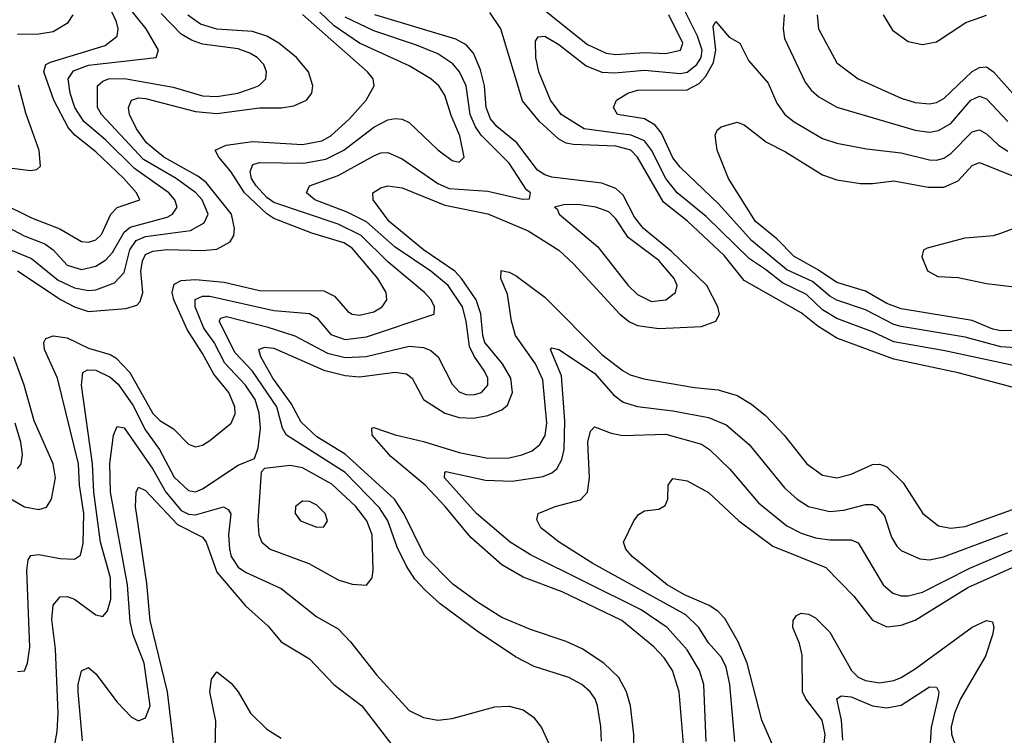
# Model space of a CAD drawing. Header units: inches. Extents: x 990535 to 1117859, y 769386 to 892122.
# Tile 480 of 656: x 1065296 to 1068060, y 814128 to 816136. Entities that reach past the tile are written whole.
import ezdxf

# ---------------------------------------------------------------- set-up
doc = ezdxf.new("R2010")
doc.units = ezdxf.units.IN
doc.header["$MEASUREMENT"] = 0
doc.layers.add('B0861', color=7, linetype='Continuous')

msp = doc.modelspace()

# ---------------------------------------------------------------- linework, layer by layer
at = {"layer": 'B0861', "color": 5}
for points, elevation in [([(1065243, 815623), (1065330, 815579.5), (1065409.4, 815549.4), (1065470, 815513.9), (1065490, 815511.3), (1065510, 815517.8), (1065526.5, 815533.5), (1065552.2, 815590), (1065570, 815608.9), (1065633.5, 815630), (1065624.6, 815650), (1065589.2, 815690), (1065510, 815764.8), (1065451.5, 815811.5), (1065433, 815833), (1065392.6, 815910), (1065364.3, 815990), (1065369.9, 816010), (1065383, 816017), (1065536, 816064), (1065569.9, 816090), (1065572.4, 816110), (1065567.8, 816130), (1065485, 816310)], 2880), ([(1065230, 815570.6), (1065309.2, 815529.2), (1065367.2, 815507.2), (1065390.1, 815490), (1065430, 815447), (1065470, 815435), (1065510, 815443.9), (1065538.2, 815461.8), (1065557.4, 815482.6), (1065590, 815539.4), (1065606.1, 815553.9), (1065710, 815581.7), (1065725.4, 815590), (1065738.1, 815610), (1065732, 815630), (1065715.3, 815650), (1065618.4, 815718.4), (1065538.1, 815798.1), (1065476.9, 815850), (1065450.8, 815890), (1065438.3, 815930), (1065433, 815970), (1065447.3, 815992.7), (1065490, 816008.2), (1065679.6, 816030), (1065686.2, 816050), (1065651.5, 816110), (1065597.5, 816177.5)], 2860), ([(1065389.3, 814070.7), (1065402, 814138), (1065404.1, 814190), (1065396.8, 814370), (1065386.9, 814453.1), (1065390, 814493.4), (1065410, 814516.6), (1065430, 814517.7), (1065450, 814510.1), (1065510, 814466.1), (1065530, 814461.6), (1065542.5, 814477.5), (1065552.6, 814510), (1065551.5, 814570), (1065523.4, 814670), (1065504.5, 814810), (1065500.7, 814890), (1065470.3, 815110), (1065473.7, 815146.3), (1065486.6, 815153.4), (1065510, 815152.1), (1065550, 815133), (1065573, 815113), (1065613.9, 815053.9), (1065650, 814983.8), (1065689.2, 814930), (1065730, 814852.1), (1065770, 814815.2), (1065790, 814811.1), (1065810, 814819.1), (1065910, 814885.5), (1065955.8, 814904.2), (1065965.6, 814934.4), (1065972.1, 814990), (1065968.4, 815031.6), (1065957, 815070), (1065929.9, 815110), (1065872.1, 815172.1), (1065842.2, 815230), (1065813.3, 815270), (1065788.6, 815330), (1065789.4, 815350.6), (1065810, 815359.8), (1065830, 815359.9), (1066010, 815320.3), (1066110, 815311.2), (1066130, 815299.6), (1066170, 815252.3), (1066210, 815238.9), (1066270, 815245.8), (1066459.7, 815310), (1066461, 815330), (1066451, 815350), (1066432.6, 815370), (1066330, 815456.7), (1066254.9, 815530), (1066190, 815561.9), (1066010, 815622.6), (1065990, 815637.1), (1065959.8, 815670), (1065947.1, 815690), (1065943, 815710), (1065950.4, 815729.6), (1065970, 815735.5), (1066093.1, 815733.1), (1066155.6, 815744.4), (1066206.1, 815770), (1066290, 815834.8), (1066330, 815854.8), (1066350, 815858.9), (1066370, 815857), (1066390, 815847.7), (1066470, 815771), (1066510, 815741), (1066530, 815736.5), (1066544.4, 815750), (1066532.2, 815810), (1066507.4, 815867.4), (1066490, 815924.1), (1066473, 815950), (1066450.5, 815970), (1066390, 816006.1), (1066250, 816070.2), (1066179, 816119), (1066117.8, 816177.8)], 2760), ([(1068150, 815151.7), (1067893.3, 815206.7), (1067750, 815231.7), (1067690, 815260.4), (1067590, 815297.5), (1067550, 815322.1), (1067505.1, 815365.1), (1067437.3, 815397.3), (1067390, 815435.4), (1067344.6, 815464.6), (1067223.5, 815583.5), (1067141.7, 815650), (1067109.9, 815690.1), (1067070.1, 815770.1), (1067050, 815796.1), (1067012.3, 815812.3), (1066881, 815830), (1066815.9, 815870), (1066786.2, 815910), (1066753.7, 815990), (1066744.9, 816030), (1066744.1, 816075.9), (1066751.9, 816088.1), (1066770, 816090.1), (1066810, 816066.3), (1066886.1, 816006.1), (1066930, 815988.5), (1066967, 815987), (1067050, 815994), (1067150, 815985.3), (1067170, 815989), (1067197.4, 816010), (1067209.5, 816030), (1067212.2, 816050), (1067198.8, 816090), (1067158.8, 816170)], 2660), ([(1066759.9, 816170), (1066890, 816066.6), (1066942.3, 816042.3), (1066970, 816037.9), (1067050, 816043.9), (1067110, 816041), (1067151.2, 816050), (1067157.7, 816070), (1067118.8, 816150)], 2680), ([(1065270.7, 815490), (1065330, 815465.9), (1065404.8, 815404.8), (1065450, 815383.4), (1065490, 815375.9), (1065510, 815377.6), (1065562.8, 815397.2), (1065590, 815426.1), (1065605.6, 815490), (1065623.7, 815516.3), (1065650, 815527.3), (1065775.9, 815544.1), (1065814.2, 815565.8), (1065825.1, 815590), (1065808.3, 815630), (1065790.6, 815650), (1065735.6, 815690), (1065643.8, 815743.8), (1065526.5, 815870), (1065515.3, 815890), (1065515.3, 815950), (1065530, 815963.4), (1065545.7, 815970), (1065590.6, 815970.6), (1065726.8, 815946.8), (1065810, 815922.6), (1065850, 815920.7), (1065908.4, 815930), (1065954.6, 815945.4), (1065968.9, 815951.1), (1065987.2, 815970), (1065989.1, 815990), (1065981.4, 816010), (1065963, 816030), (1065942.2, 816042.2), (1065910, 816054.1), (1065810, 816067), (1065778.6, 816078.6), (1065750, 816095.6), (1065693.2, 816153.2)], 2840), ([(1065290, 814307), (1065310, 814308.5), (1065318, 814330), (1065325.2, 814374.8), (1065316.2, 814590), (1065320.2, 814619.8), (1065327.6, 814632.4), (1065350, 814635.6), (1065410, 814623.8), (1065450, 814622.1), (1065467, 814633), (1065474.3, 814665.7), (1065476.2, 814750), (1065464.3, 814830), (1065461.8, 814890), (1065402.4, 815130), (1065366, 815210), (1065364.1, 815230), (1065370, 815241.2), (1065390, 815248.9), (1065430, 815243), (1065490, 815214.6), (1065550, 815196.5), (1065566.6, 815186.6), (1065605.8, 815145.8), (1065670, 815030.9), (1065690, 815011.3), (1065728.1, 814988.1), (1065770, 814945.2), (1065790, 814937.7), (1065810, 814942.1), (1065830, 814955), (1065890, 815004.1), (1065900.8, 815030), (1065900.3, 815050), (1065883.5, 815090), (1065841, 815141), (1065810, 815199), (1065766.3, 815266.2), (1065729.4, 815350), (1065724, 815370), (1065730, 815393.7), (1065750, 815403.8), (1065790, 815406.8), (1065870, 815399.4), (1065970, 815375.9), (1066150, 815375.5), (1066180.1, 815360.1), (1066217.5, 815317.5), (1066230, 815309.7), (1066250, 815306.7), (1066290, 815315.7), (1066313.7, 815330), (1066326.9, 815350), (1066324.6, 815370), (1066301.4, 815410), (1066230, 815494.7), (1066206.3, 815510), (1066116.8, 815536.8), (1066010, 815578.5), (1065990, 815591.4), (1065927.7, 815650), (1065888.8, 815710), (1065855.1, 815750), (1065845.4, 815770), (1065875.9, 815784.1), (1065950, 815794.2), (1066090, 815785.3), (1066144.1, 815795.9), (1066170, 815810.1), (1066222.5, 815857.5), (1066269.2, 815910), (1066291.6, 815950), (1066288.8, 815970), (1066272.9, 815990), (1066090, 816150.2)], 2780), ([(1065290, 816095.8), (1065350, 816096), (1065390, 816103.1), (1065432.1, 816127.9), (1065446.4, 816150)], 2920), ([(1065290, 815431.4), (1065413.3, 815350), (1065450, 815330), (1065490, 815316.9), (1065594.2, 815325.8), (1065624.8, 815335.2), (1065634.8, 815345.2), (1065641.7, 815370), (1065636.3, 815430), (1065641.1, 815458.9), (1065650, 815477.3), (1065670, 815486.4), (1065710, 815491.5), (1065810, 815488.1), (1065850, 815491.9), (1065887.6, 815512.4), (1065897.5, 815530), (1065899.8, 815550), (1065890.7, 815590), (1065819.5, 815679.5), (1065796.6, 815696.6), (1065701.2, 815750), (1065652.1, 815790), (1065624.3, 815830), (1065604.6, 815870), (1065602.2, 815890), (1065609.9, 815910), (1065630, 815916.3), (1065650, 815915.2), (1065790, 815877.9), (1065850, 815872.5), (1065970, 815888.9), (1066031, 815889), (1066066.2, 815893.8), (1066101.7, 815910), (1066116.7, 815930), (1066119.4, 815950), (1066107.1, 815990), (1066073.2, 816030), (1066023.6, 816070), (1065990.2, 816090.2), (1065950, 816102.8), (1065850, 816109.5), (1065803.5, 816123.5), (1065768.5, 816148.5)], 2820), ([(1066929.1, 814110.9), (1066927.8, 814152.2), (1066918.5, 814210), (1066911.6, 814230), (1066897.7, 814250), (1066874.4, 814270), (1066837.7, 814290), (1066740.6, 814320.6), (1066688.1, 814348.1), (1066580.3, 814420.3), (1066476.8, 814496.8), (1066434.6, 814534.6), (1066405.6, 814565.6), (1066382.3, 814602.3), (1066355.9, 814655.9), (1066329.9, 814730), (1066306, 814766), (1066210, 814865.5), (1066045.3, 814970), (1066034.3, 814990), (1066018.6, 815050), (1065950, 815149.6), (1065901.2, 815201.2), (1065855.9, 815290), (1065861.3, 815298.7), (1065876.7, 815303.3), (1065990, 815274), (1066068.5, 815248.5), (1066160.3, 815200.3), (1066210, 815187.9), (1066269, 815191), (1066390, 815219.9), (1066430, 815216.4), (1066450, 815207.5), (1066470.7, 815190), (1066510, 815113.6), (1066530, 815091.6), (1066550, 815084.2), (1066570, 815083.3), (1066592.2, 815090), (1066610.4, 815110), (1066610.3, 815130), (1066601.2, 815150), (1066571.8, 815191.8), (1066559, 815219), (1066549.7, 815290), (1066539, 815330), (1066498.8, 815390), (1066450.3, 815430), (1066350, 815497.8), (1066270, 815568.4), (1066215.8, 815595.8), (1066124.9, 815630), (1066101.5, 815650), (1066109.8, 815670), (1066190, 815699.1), (1066290, 815754.2), (1066310, 815762.2), (1066330, 815763), (1066370, 815745.7), (1066470, 815676.1), (1066502.1, 815662.1), (1066610, 815655), (1066707.4, 815632.6), (1066727, 815633), (1066729.7, 815650), (1066718.7, 815658.7), (1066670, 815733.7), (1066591.7, 815811.7), (1066575.4, 815835.4), (1066560.4, 815870), (1066549.6, 815950), (1066530.7, 815990), (1066512.2, 816012.2), (1066470, 816039.8), (1066410, 816064.7), (1066290, 816105), (1066210, 816143.4)], 2740), ([(1067022.1, 814022.1), (1067020.1, 814130), (1067010.7, 814210), (1066999.9, 814250), (1066978.2, 814290), (1066936, 814330), (1066874.7, 814370), (1066830, 814391.4), (1066730, 814424.7), (1066650, 814458.4), (1066581.2, 814501.2), (1066512.1, 814552.1), (1066432.8, 814632.8), (1066374.9, 814750), (1066348.2, 814790), (1066210, 814916.3), (1066130, 814965.5), (1066086.6, 815006.6), (1066058.7, 815058.7), (1066007.4, 815130), (1065973.5, 815190), (1065967.8, 815210), (1065983.2, 815216.8), (1066010, 815214.5), (1066150, 815152.9), (1066210, 815137.4), (1066250, 815134.2), (1066350, 815146.4), (1066381.8, 815141.8), (1066398.1, 815130), (1066429.8, 815069.8), (1066490, 815031.9), (1066530, 815019.8), (1066570, 815017.9), (1066610, 815025), (1066650, 815040.7), (1066665.9, 815054.1), (1066679.5, 815090), (1066675, 815130), (1066651.7, 815170), (1066602.4, 815230), (1066596, 815250), (1066590.5, 815310.5), (1066577.9, 815350), (1066536.5, 815410), (1066517.3, 815430), (1066429.4, 815490), (1066333.4, 815570), (1066288.9, 815630), (1066287.3, 815650), (1066310, 815664.3), (1066330, 815669.5), (1066370, 815664.5), (1066490, 815615.3), (1066610, 815591), (1066723.2, 815543.2), (1066810, 815489.2), (1066851, 815451), (1066980.9, 815310), (1067007.8, 815287.8), (1067030, 815278.2), (1067090, 815269.7), (1067210, 815275), (1067250, 815290.2), (1067260.9, 815310), (1067255.6, 815330), (1067225.5, 815390), (1067125.8, 815485.8), (1067047.6, 815550), (1067022.2, 815582.2), (1066990, 815643.7), (1066970, 815662), (1066930, 815677.2), (1066790, 815694.1), (1066770, 815700.4), (1066750, 815713.9), (1066691.6, 815790), (1066635.9, 815835.9), (1066617.5, 815857.5), (1066605.9, 815890), (1066600.7, 815950), (1066590, 815995.7), (1066570, 816042.2), (1066550, 816065.6), (1066520.9, 816080.9), (1066292.8, 816150)], 2720), ([(1068110, 815097.7), (1067930, 815145.1), (1067750, 815182.9), (1067590, 815242.2), (1067536.2, 815276.2), (1067490, 815313.7), (1067330, 815404), (1067273.8, 815473.8), (1067170.7, 815570.7), (1067103.8, 815623.8), (1067030.1, 815750.1), (1067012.1, 815770), (1066970, 815781.4), (1066850, 815785.4), (1066830, 815789.9), (1066810, 815801.1), (1066755.3, 815850), (1066708, 815908), (1066646.7, 816110), (1066616.4, 816156.4)], 2680), ([(1067442, 816150), (1067439.6, 816110), (1067443.2, 816083.2), (1067501.1, 815961.1), (1067518.1, 815938.1), (1067539.3, 815919.3), (1067590, 815890.1), (1067810, 815826.4), (1067850, 815820.7), (1067874.8, 815825.2), (1067910, 815844.7), (1067965.8, 815910), (1067990, 815921.6), (1068010, 815913.9), (1068070, 815850.1)], 2660), ([(1067535.1, 816150), (1067538, 816110), (1067590, 816014.7), (1067649.7, 815969.7), (1067770, 815915.5), (1067810, 815904), (1067850, 815900.1), (1067870, 815903.8), (1067890, 815915), (1067970, 815990.9), (1067990, 816002.2), (1068010, 816003.4), (1068030, 815990.1), (1068090, 815921.1)], 2680), ([(1067719.7, 816150), (1067746.6, 816106.6), (1067790, 816075), (1067830, 816065.9), (1067870, 816074.3), (1067951.8, 816128.2), (1068010, 816149)], 2720), ([(1068190, 815208.1), (1068050, 815218), (1067950, 815245.5), (1067770, 815275), (1067750, 815280.6), (1067670, 815321.5), (1067590, 815349), (1067570, 815360.5), (1067521.4, 815401.4), (1067450, 815433.8), (1067350, 815516.3), (1067258.3, 815618.3), (1067150, 815722.4), (1067130, 815748.7), (1067098, 815818), (1067079.8, 815839.8), (1067050, 815857.6), (1066974, 815870), (1066963.1, 815890), (1066971.3, 815910), (1067003.1, 815930), (1067030, 815937.9), (1067170, 815938.7), (1067203.4, 815956.6), (1067222.2, 815977.8), (1067244.2, 816015.8), (1067250, 816050), (1067242.4, 816117.6), (1067250, 816131), (1067287.3, 816087.3), (1067318, 816070), (1067341.6, 816021.6), (1067397.5, 815957.5), (1067421.7, 815901.7), (1067444.1, 815870), (1067470, 815849), (1067550, 815802.3), (1067590, 815789.6), (1067673.3, 815773.3), (1067770, 815762.5), (1067850, 815742.5), (1067870, 815741.7), (1067890, 815747.4), (1067910, 815760.8), (1067970, 815821), (1067990, 815826.9), (1068010, 815816), (1068043.7, 815783.7), (1068070, 815766.7)], 2640), ([(1065230, 815724.9), (1065326.8, 815713.2), (1065344.3, 815715.7), (1065355, 815725), (1065350.8, 815769.2), (1065313.9, 815873.9), (1065292.7, 815952.7)], 2920), ([(1068173.5, 815266.5), (1068050, 815262.7), (1068027.5, 815267.5), (1067970, 815292.1), (1067770, 815324.3), (1067730, 815339.8), (1067670, 815373.8), (1067590, 815398.3), (1067535.4, 815435.4), (1067470, 815471.4), (1067421.3, 815521.3), (1067361.6, 815570), (1067285.8, 815690), (1067254.5, 815770), (1067248, 815812), (1067253.6, 815826.4), (1067265.1, 815834.9), (1067310, 815848.8), (1067330, 815841.3), (1067392.4, 815792.4), (1067445.5, 815765.5), (1067550, 815701), (1067590, 815686.7), (1067656.1, 815676.1), (1067690, 815676), (1067750, 815684.1), (1067846, 815666), (1067890, 815666), (1067930, 815683.6), (1067970, 815726.5), (1067990, 815735.1), (1068090, 815695.1)], 2620), ([(1068103.6, 815383.6), (1068010, 815394.8), (1067930, 815411.7), (1067874.6, 815414.6), (1067845.6, 815430), (1067829.7, 815470), (1067834, 815490), (1067844.5, 815495.5), (1067950, 815524.2), (1068029.4, 815530.6), (1068050, 815536.6), (1068210, 815596.6)], 2580), ([(1067161.9, 814070), (1067147.1, 814250), (1067129.1, 814310), (1067105.2, 814345.2), (1067076.5, 814376.5), (1066986.6, 814450), (1066818.9, 814530), (1066710, 814571.7), (1066650, 814606), (1066562.4, 814682.4), (1066490.6, 814770), (1066434.2, 814830), (1066337.7, 814910), (1066285.4, 814970), (1066285.1, 814990), (1066290, 814991.9), (1066350.6, 814970.6), (1066430, 814952.5), (1066530, 814921.3), (1066610, 814905.7), (1066670, 814906.8), (1066705.6, 814914.4), (1066734.4, 814925.6), (1066756.3, 814943.7), (1066770.9, 814969.1), (1066776, 815004), (1066765, 815125), (1066744.1, 815170), (1066687.8, 815250), (1066676.5, 815290), (1066665.6, 815365.6), (1066646.8, 815410), (1066648.1, 815431.9), (1066670, 815427.8), (1066690, 815416.9), (1066770, 815357.1), (1066930, 815196.6), (1066990, 815150.5), (1067010, 815139.5), (1067048.1, 815128.1), (1067190, 815103.9), (1067257.3, 815097.3), (1067310, 815080.9), (1067350, 815057), (1067390, 815025.6), (1067442, 814970), (1067506, 814890), (1067550, 814858), (1067590, 814850.7), (1067630, 814860.4), (1067690, 814887.9), (1067710, 814888.4), (1067730, 814881.1), (1067776.5, 814836.5), (1067830.9, 814750), (1067875.6, 814715.6), (1067908.9, 814708.9), (1067950, 814713.3), (1068130, 814778.3)], 2680), ([(1067222.9, 814110), (1067216.5, 814270), (1067204.5, 814310), (1067170, 814367.9), (1067113.8, 814430), (1067040.3, 814479.7), (1066730, 814634.5), (1066672.7, 814670), (1066578.7, 814750), (1066488.7, 814850), (1066490, 814864.7), (1066492.1, 814867.9), (1066603.6, 814843.6), (1066678.6, 814841.4), (1066766, 814854), (1066790, 814864.2), (1066804.1, 814875.9), (1066818.2, 814901.8), (1066824.9, 814930), (1066826.2, 815010), (1066817, 815137), (1066786.2, 815210), (1066790, 815215.2), (1066809.8, 815210.2), (1066910, 815143.7), (1066963.5, 815083.5), (1066990, 815063), (1067030, 815050.1), (1067130, 815037.9), (1067230, 815019.5), (1067279.4, 814999.4), (1067344, 814944), (1067442.7, 814822.7), (1067478.4, 814790), (1067510, 814770.1), (1067570, 814756), (1067610, 814759.9), (1067670, 814775.7), (1067690, 814775.4), (1067700.8, 814770), (1067724, 814744), (1067743.6, 814683.6), (1067758.1, 814658.1), (1067770, 814646.8), (1067822.8, 814622.8), (1067850, 814620.3), (1067889, 814629), (1068070, 814696.1)], 2660), ([(1065230, 814814.6), (1065310, 814768.6), (1065350, 814761.3), (1065371.9, 814768.1), (1065386.2, 814790), (1065397.3, 814850), (1065390.5, 814890), (1065337.5, 815010), (1065309.2, 815110), (1065279.9, 815190)], 2820), ([(1065290, 814875.8), (1065300.4, 814890), (1065304, 814916), (1065300.1, 814950), (1065283.5, 815003.5)], 2840), ([(1065472.4, 814112.4), (1065460.3, 814250), (1065460.6, 814270), (1065470, 814308.7), (1065490, 814317.6), (1065510, 814300.2), (1065570, 814220.8), (1065610, 814178.6), (1065630, 814168.8), (1065650, 814176.5), (1065662.5, 814210), (1065645.9, 814330), (1065615.3, 814410), (1065606.7, 814446.7), (1065599.4, 814550), (1065551.1, 814810), (1065549.4, 814890.6), (1065559.9, 814970), (1065570, 814994), (1065590, 814990.2), (1065670, 814874.8), (1065706.9, 814810), (1065750, 814759), (1065770, 814748.2), (1065790, 814746.5), (1065868.5, 814768.5), (1065881.3, 814761.3), (1065889.5, 814749.5), (1065882.1, 814690), (1065885.1, 814650), (1065890.1, 814630), (1065910, 814599.6), (1065930, 814585.5), (1066030, 814539.6), (1066130, 814459.8), (1066190, 814426.5), (1066225.4, 814390), (1066297.7, 814297.7), (1066390, 814197.8), (1066430, 814177.6), (1066470, 814170.1), (1066510, 814174.8), (1066630, 814207.5), (1066670, 814209.4), (1066710, 814199.7), (1066738.9, 814178.9), (1066761.4, 814150), (1066820.4, 814020.4)], 2740), ([(1067303.6, 814110), (1067289.9, 814270.1), (1067278.9, 814318.9), (1067265.8, 814345.8), (1067230, 814387.2), (1067202.5, 814430), (1067166.2, 814466.2), (1066905.3, 814610), (1066810.7, 814670), (1066759.3, 814710), (1066747.6, 814732.4), (1066751.3, 814750), (1066799.6, 814770), (1066870, 814788.8), (1066889.9, 814810), (1066895.7, 814850), (1066890.6, 814950), (1066899, 814981), (1066910, 814993), (1066956.1, 814976.1), (1066989.5, 814969.5), (1067110, 814972.7), (1067210, 814944.6), (1067232.6, 814930), (1067290, 814874.7), (1067370, 814780.6), (1067450, 814716), (1067490, 814695.1), (1067530, 814682.1), (1067570, 814676.1), (1067630, 814676), (1067650, 814668), (1067719.8, 814550), (1067746.8, 814526.8), (1067770, 814519.4), (1067790, 814519.1), (1067830, 814529.7), (1067963.5, 814596.5), (1068103.8, 814656.2)], 2640), ([(1067413, 814093), (1067379, 814170), (1067338.1, 814330), (1067312.6, 814390), (1067275.6, 814455.6), (1067256.3, 814476.3), (1067231.8, 814491.8), (1067162.3, 814522.3), (1067113.7, 814550), (1067015.3, 814630), (1066997.6, 814650), (1066990.9, 814670), (1067019.8, 814730), (1067032.9, 814747.1), (1067050, 814757.6), (1067090, 814762.6), (1067107.8, 814772.2), (1067115.5, 814790), (1067116.4, 814830), (1067130, 814848.5), (1067170, 814841.6), (1067230, 814809.4), (1067314.8, 814730), (1067410, 814658.2), (1067559, 814599), (1067637.8, 814517.8), (1067690, 814450.6), (1067730, 814432.1), (1067770, 814436.6), (1067810, 814451.1), (1067957.8, 814542.2), (1068110, 814611)], 2620), ([(1065750, 813927.3), (1065711.2, 814250), (1065662.4, 814450), (1065653.5, 814553.5), (1065621.4, 814770), (1065623.2, 814810), (1065630, 814824.4), (1065650, 814815), (1065739.2, 814719.2), (1065810, 814683.6), (1065819.5, 814670), (1065850, 814585.2), (1065930, 814490.7), (1065993.9, 814433.9), (1066030.2, 814390), (1066110, 814342.3), (1066177.7, 814270), (1066256.6, 814210), (1066341.3, 814101.3)], 2720), ([(1067550.7, 814070), (1067557.3, 814130), (1067548.3, 814170), (1067503, 814230), (1067493.7, 814250), (1067492.4, 814352.4), (1067485.3, 814385.3), (1067466.2, 814430), (1067467.3, 814450), (1067476.4, 814463.6), (1067489.8, 814470.2), (1067510, 814467.3), (1067530, 814457.4), (1067570, 814417.2), (1067630.9, 814310), (1067650, 814291.2), (1067670, 814281.2), (1067710, 814274.6), (1067750, 814281.7), (1067770, 814290.4), (1067810, 814314.7), (1067970, 814431.2), (1068010, 814450.1), (1068026.4, 814446.4), (1068030.7, 814430.7), (1068027.1, 814410), (1068007.3, 814350), (1067936.8, 814230), (1067920.1, 814190), (1067911.2, 814151.2), (1067911.4, 814131.4), (1067925.9, 814090)], 2580), ([(1065845.3, 814090), (1065847.2, 814167.2), (1065830.5, 814250), (1065835, 814285), (1065850, 814306), (1065890, 814274.1), (1065910, 814250.1), (1065944.2, 814190), (1065990, 814145.2), (1066030, 814119.3)], 2680), ([(1067606.3, 814113.7), (1067602.7, 814170), (1067589.9, 814230), (1067601.8, 814238.2), (1067630, 814235.9), (1067690, 814210.4), (1067730, 814204.4), (1067770, 814211.9), (1067850, 814263.5), (1067870, 814263.1), (1067875.8, 814250), (1067874.7, 814234.7), (1067854.3, 814150), (1067851.2, 814091.2)], 2560)]:
    msp.add_lwpolyline(points, dxfattribs=dict(at, elevation=elevation))
for points, elevation in [([(1066863, 815617), (1066823.6, 815616.4), (1066797.3, 815610), (1066804.9, 815604.9), (1066810.3, 815590), (1066918.7, 815498.7), (1067003.8, 815390), (1067030, 815364.5), (1067070, 815345.1), (1067110, 815349.6), (1067137, 815370), (1067141.4, 815390), (1067133.4, 815410), (1067090, 815460.5), (1067004.5, 815524.5), (1066970, 815576.9), (1066950, 815596.7), (1066913.6, 815610)], 2740), ([(1066055.2, 814884.8), (1065983.6, 814876.4), (1065973.9, 814866.1), (1065964.9, 814730), (1065967.5, 814690), (1065975.9, 814670), (1065999.1, 814650), (1066108, 814610), (1066190, 814563.7), (1066230, 814551.7), (1066270, 814549), (1066285.3, 814570), (1066288.5, 814591.5), (1066285.8, 814690), (1066271.2, 814730), (1066239.9, 814770), (1066172.5, 814832.5), (1066090, 814878.5)], 2760), ([(1066090, 814785.1), (1066070.3, 814770), (1066069.4, 814750), (1066084.4, 814730), (1066130, 814711.6), (1066150, 814712.7), (1066160.4, 814730), (1066153.8, 814750), (1066130, 814773.7), (1066110, 814784.1)], 2780)]:
    msp.add_lwpolyline(points, close=True, dxfattribs=dict(at, elevation=elevation))

doc.saveas('drawing.dxf')
